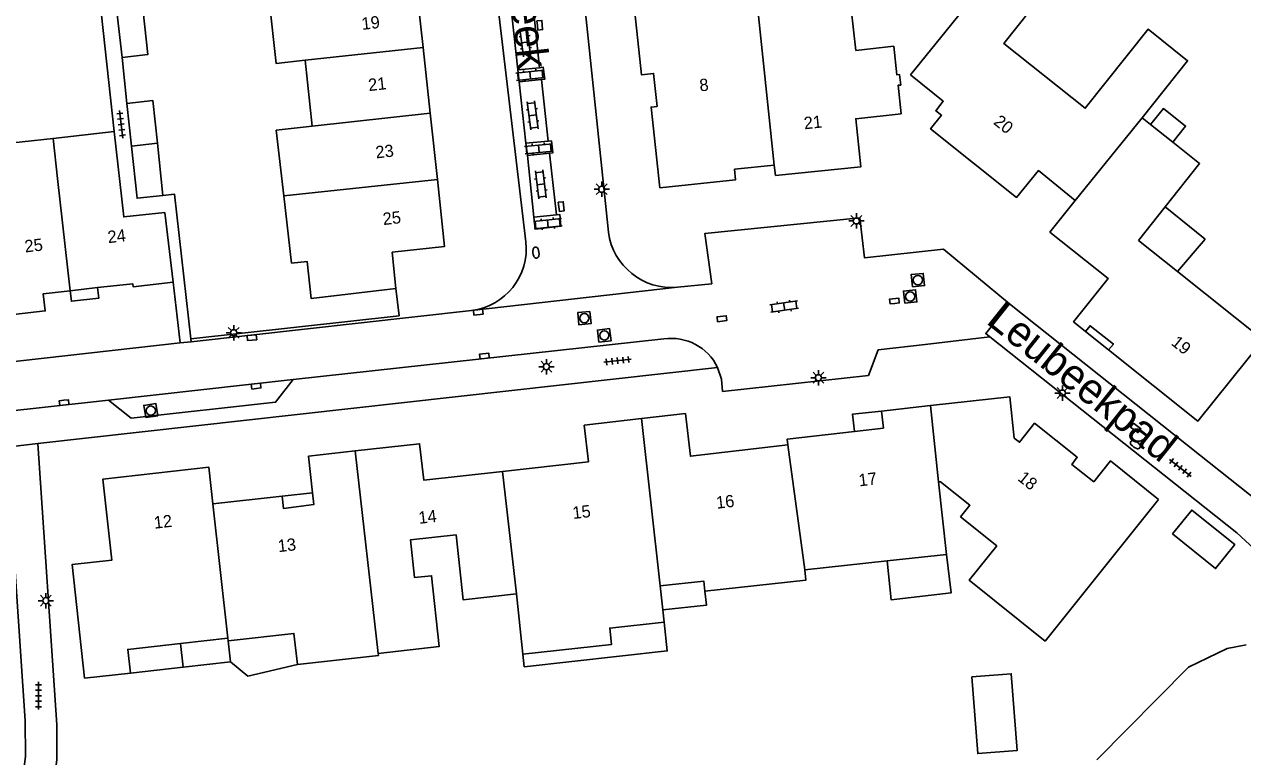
# Model space of a CAD drawing. Extents: x 131000 to 133013, y 393000 to 396501.
# Drawn here: x 131077.2 to 131176.6, y 395000.3 to 395059.9 of the extents above; entities that cross this region are included whole.
import ezdxf

# ---------------------------------------------------------------- set-up
doc = ezdxf.new("R2010")
doc.units = 0
for name, color, linetype in [('gg-afsc-erfafscheiding', 7, 'Continuous'), ('gg-anno-huisnummerreeks BGT', 7, 'Continuous'), ('gg-anno-openbare ruimte label', 7, 'Continuous'), ('gg-bbg-gedigitaliseerde bebouwing', 7, 'Continuous'), ('gg-bbg-gedigitaliseerde bebouwing onder overbouw', 7, 'Continuous'), ('gg-bbg-gedigitaliseerde bijgebouw', 7, 'Continuous'), ('gg-bbg-gedigitaliseerde overbouw', 7, 'Continuous'), ('gg-bbg-hoofdgebouw', 7, 'Continuous'), ('gg-bbg-luifel en loopbrug', 7, 'Continuous'), ('gg-bbg-tussenscheiding', 7, 'Continuous'), ('gg-knt-verharding', 7, 'Continuous'), ('gg-knt-verharding nz', 7, 'Continuous'), ('gg-kntw-beschoeiing', 7, 'Continuous'), ('gt-grn-weggrens', 7, 'Continuous'), ('gt-symb-brandkraan', 7, 'Continuous'), ('gt-symb-klinker verharding', 7, 'Continuous'), ('gt-symb-kolk', 7, 'Continuous'), ('gt-symb-kolk center center', 7, 'Continuous'), ('gt-symb-lichtmast', 7, 'Continuous'), ('gt-symb-rioolschacht', 7, 'Continuous'), ('gt-symb-tegel verharding', 7, 'Continuous')]:
    doc.layers.add(name, color=color, linetype=linetype)

# ---------------------------------------------------------------- blocks, each defined once
blk = doc.blocks.new('gt0-LMAST')
at = {"layer": 'gt-symb-lichtmast'}
for p, q in [((-0.182, 0.173), (-0.447, 0.438)), ((-0.005, 0.246), (-0.005, 0.621)), ((0.172, 0.173), (0.437, 0.438)), ((-0.255, -0.004), (-0.63, -0.004)), ((-0.182, -0.181), (-0.447, -0.446)), ((-0.005, -0.254), (-0.005, -0.629)), ((0.437, -0.446), (0.172, -0.181)), ((0.245, -0.004), (0.62, -0.004))]:
    blk.add_line(p, q, dxfattribs=at)
blk.add_circle((-0.005, -0.004), 0.25, dxfattribs=at)
blk = doc.blocks.new('gt0-KOLK')
at = {"layer": 'gt-symb-kolk'}
blk.add_lwpolyline([(0, 0), (0.375, 0), (0.375, 0.4), (-0.375, 0.4), (-0.375, 0), (0, 0)], dxfattribs=at)
blk = doc.blocks.new('gt0-TEG1')
at = {"layer": 'gt-symb-tegel verharding'}
for p, q in [((-1.125, 0), (1.125, 0)), ((-0.9, -0.25), (-0.9, 0.25)), ((-0.45, -0.25), (-0.45, 0.25)), ((0, -0.25), (0, 0.25)), ((0.45, -0.25), (0.45, 0.25)), ((0.9, -0.25), (0.9, 0.25))]:
    blk.add_line(p, q, dxfattribs=at)
blk = doc.blocks.new('gt0-KL1')
at = {"layer": 'gt-symb-klinker verharding'}
for p, q in [((-1.15, 0.3), (1.15, 0.3)), ((-1, -0.3), (-1, 0.3)), ((-0.5, 0.3), (-0.5, 0.45)), ((0, -0.3), (0, 0.3)), ((0.5, 0.3), (0.5, 0.45)), ((1, -0.3), (1, 0.3)), ((-1.15, -0.3), (1.15, -0.3)), ((-0.5, -0.45), (-0.5, -0.3)), ((0.5, -0.45), (0.5, -0.3))]:
    blk.add_line(p, q, dxfattribs=at)
blk = doc.blocks.new('gt0-BR')
at = {"layer": 'gt-symb-brandkraan'}
for centre, radius, start, end in [((-0.244, 0), 0.206, 107.56694, 252.43307), ((0.599, -2.664), 3, 106.89205, 107.56694), ((0, -0.691), 0.938, 73.10799, 106.89205), ((-0.599, -2.664), 3, 72.43309, 73.10799), ((0.244, 0), 0.206, 287.56695, 72.43309), ((0.599, 2.664), 3, 252.43307, 253.10797), ((0, 0.691), 0.938, 253.10797, 286.89206), ((-0.599, 2.664), 3, 286.89206, 287.56695)]:
    blk.add_arc(centre, radius, start, end, dxfattribs=at)
blk = doc.blocks.new('gt0-KOLKCC')
at = {"layer": 'gt-symb-kolk center center'}
blk.add_lwpolyline([(-0.375, 0.2), (0.375, 0.2), (0.375, -0.2), (-0.375, -0.2)], close=True, dxfattribs=at)
blk = doc.blocks.new('gt0-RS')
at = {"layer": 'gt-symb-rioolschacht'}
blk.add_lwpolyline([(-0.5, -0.5), (0.5, -0.5), (0.5, 0.5), (-0.5, 0.5)], close=True, dxfattribs=at)
blk.add_circle((0, 0), 0.375, dxfattribs=at)

msp = doc.modelspace()

# ---------------------------------------------------------------- linework, layer by layer
at = {"layer": 'gg-afsc-erfafscheiding'}
for p, q in [((131084.555, 395051.197), (131083.32, 395062.478)), ((131085.19, 395057.25), (131085.59, 395053.48)), ((131090.803, 395034.3), (131090.829, 395034.072)), ((131179.695, 395019.59), (131173.073, 395024.85))]:
    msp.add_line(p, q, dxfattribs=at)
for points in [[(131090.803, 395034.3), (131089.475, 395046.091), (131088.522, 395045.989)], [(131090.803, 395034.3), (131107.791, 395036.195), (131107.533, 395038.399)]]:
    msp.add_lwpolyline(points, dxfattribs=at)
at = {"layer": 'gg-bbg-gedigitaliseerde bebouwing'}
for p, q in [((131148.137, 395058.154), (131145.036, 395057.812)), ((131100.12, 395057.011), (131100.703, 395051.647)), ((131169.088, 395051.77), (131168.402, 395052.317)), ((131170.887, 395050.336), (131169.088, 395051.77)), ((131084.555, 395051.197), (131079.558, 395050.644)), ((131099.006, 395040.47), (131098.377, 395045.974)), ((131089.348, 395038.919), (131088.674, 395044.6)), ((131168.093, 395042.333), (131170.274, 395045.068)), ((131171.289, 395039.784), (131168.093, 395042.333)), ((131152.449, 395016.735), (131151.79, 395022.64)), ((131147.584, 395016.208), (131152.449, 395016.735)), ((131140.879, 395015.481), (131147.584, 395016.208)), ((131117.35, 395013.51), (131117.881, 395008.589)), ((131129.083, 395014.167), (131129.297, 395012.204)), ((131129.297, 395012.204), (131129.404, 395011.222)), ((131085.875, 395007.064), (131082.133, 395006.65))]:
    msp.add_line(p, q, dxfattribs=at)
for points in [[(131149.504, 395055.814), (131157.063, 395065.177), (131160.39, 395062.529), (131157.099, 395058.392), (131163.749, 395053.101), (131168.875, 395059.544), (131172.106, 395056.973), (131168.402, 395052.317)], [(131097.487, 395061.963), (131097.193, 395061.926), (131097.755, 395056.754), (131100.12, 395057.011)], [(131148.137, 395058.154), (131148.394, 395055.818), (131148.613, 395055.842), (131148.706, 395054.998)], [(131148.706, 395054.998), (131148.487, 395054.974), (131148.744, 395052.649)], [(131098.377, 395045.974), (131097.767, 395051.309), (131100.703, 395051.647)], [(131079.558, 395050.644), (131074.498, 395050.085), (131074.86, 395046.807)], [(131084.555, 395051.197), (131085.324, 395044.239), (131088.674, 395044.6)], [(131170.274, 395045.068), (131173.08, 395048.587), (131170.887, 395050.336)], [(131151.79, 395022.64), (131151.94, 395022.66), (131154.34, 395020.74), (131153.59, 395019.79)], [(131169.727, 395021.206), (131160.471, 395009.673), (131154.295, 395014.63), (131156.537, 395017.424), (131153.59, 395019.79)], [(131106.08, 395008.65), (131111.06, 395009.23), (131110.44, 395014.99), (131109.05, 395014.84), (131108.72, 395017.93), (131112.43, 395018.33), (131113.01, 395013.04), (131117.35, 395013.51)], [(131140.879, 395015.481), (131140.97, 395014.639), (131132.722, 395013.745)], [(131132.722, 395013.745), (131132.631, 395014.562), (131129.083, 395014.167)], [(131117.881, 395008.589), (131125.123, 395009.396), (131124.974, 395010.729), (131129.404, 395011.222)], [(131093.841, 395009.694), (131099.208, 395010.292), (131099.49, 395007.76)], [(131089.946, 395009.467), (131085.66, 395008.993), (131085.875, 395007.064)], [(131099.49, 395007.76), (131106.099, 395008.5), (131106.08, 395008.65)]]:
    msp.add_lwpolyline(points, dxfattribs=at)
at = {"layer": 'gg-bbg-gedigitaliseerde bebouwing onder overbouw'}
for q in [(131089.946, 395009.467), (131093.841, 395009.694)]:
    msp.add_line((131093.818, 395009.895), q, dxfattribs=at)
at = {"layer": 'gg-bbg-gedigitaliseerde bijgebouw'}
for p, q in [((131085.19, 395057.25), (131084.799, 395060.75)), ((131085.59, 395053.48), (131085.959, 395049.999)), ((131088.522, 395045.989), (131088.069, 395050.257))]:
    msp.add_line(p, q, dxfattribs=at)
for points in [[(131086.921, 395060.98), (131087.3, 395057.49), (131085.19, 395057.25)], [(131088.069, 395050.257), (131087.7, 395053.74), (131085.59, 395053.48)], [(131085.959, 395049.999), (131086.409, 395045.764), (131088.522, 395045.989)], [(131170.878, 395018.401), (131172.443, 395020.352), (131175.952, 395017.535), (131174.387, 395015.585), (131170.878, 395018.401)]]:
    msp.add_lwpolyline(points, dxfattribs=at)
at = {"layer": 'gg-bbg-gedigitaliseerde overbouw'}
msp.add_line((131090.161, 395007.541), (131094.033, 395007.966), dxfattribs=at)
at = {"layer": 'gg-bbg-hoofdgebouw'}
for p, q in [((131145.036, 395057.812), (131144.663, 395061.191)), ((131110.321, 395052.705), (131109.739, 395058.066)), ((131110.907, 395047.305), (131110.321, 395052.705)), ((131083.197, 395038.482), (131080.967, 395038.233)), ((131147.139, 395028.424), (131151.124, 395028.868)), ((131092.596, 395020.854), (131098.254, 395021.477))]:
    msp.add_line(p, q, dxfattribs=at)
for points in [[(131109.739, 395058.066), (131109.135, 395063.632), (131107.14, 395063.421)], [(131126.849, 395062.46), (131127.556, 395055.835), (131128.551, 395055.94), (131128.833, 395053.253), (131128.336, 395053.201), (131129.061, 395046.627), (131135.223, 395047.263), (131135.149, 395048.129), (131138.393, 395048.476)], [(131162.936, 395045.577), (131159.927, 395048.028), (131158.158, 395045.839), (131151.135, 395051.427), (131152.024, 395052.537), (131151.563, 395052.906), (131152.177, 395053.672), (131149.504, 395055.814)], [(131138.393, 395048.476), (131138.5, 395047.627), (131145.452, 395048.332), (131145.039, 395052.244), (131148.744, 395052.649)], [(131107.533, 395038.399), (131107.228, 395041.364), (131111.5, 395041.84), (131110.907, 395047.305)], [(131163.775, 395034.915), (131162.805, 395035.702), (131165.616, 395039.227), (131160.865, 395043.005), (131162.936, 395045.577)], [(131107.533, 395038.399), (131100.613, 395037.607), (131100.288, 395040.611), (131099.006, 395040.47)], [(131171.289, 395039.784), (131178.268, 395034.221), (131172.945, 395027.596), (131165.659, 395033.414)], [(131089.348, 395038.919), (131086.089, 395038.552), (131086.058, 395038.802), (131083.197, 395038.482)], [(131080.967, 395038.233), (131078.768, 395037.987), (131078.924, 395036.587), (131076.34, 395036.298), (131076.348, 395036.222), (131076.076, 395036.192)], [(131165.659, 395033.414), (131166.045, 395033.879), (131164.151, 395035.377), (131163.775, 395034.915)], [(131151.124, 395028.868), (131157.594, 395029.589), (131157.965, 395026.213), (131158.394, 395025.879), (131159.621, 395027.431), (131163.098, 395024.65), (131162.65, 395024.064), (131164.448, 395022.656), (131165.811, 395024.349), (131169.727, 395021.206)], [(131144.924, 395026.76), (131147.292, 395027.036), (131147.139, 395028.424)], [(131116.217, 395023.505), (131123.228, 395024.288), (131122.886, 395027.268), (131127.565, 395027.802)], [(131127.565, 395027.802), (131131.145, 395028.211), (131131.546, 395024.731), (131139.481, 395025.654)], [(131139.481, 395025.654), (131139.432, 395026.121), (131144.924, 395026.76)], [(131104.217, 395025.168), (131109.464, 395025.758), (131109.798, 395022.788), (131116.217, 395023.505)], [(131100.724, 395021.752), (131100.405, 395024.739), (131104.217, 395025.168)], [(131082.133, 395006.65), (131081.117, 395015.904), (131084.356, 395016.259), (131083.629, 395022.877), (131092.255, 395023.853), (131092.596, 395020.854)], [(131098.254, 395021.477), (131098.358, 395020.481), (131100.826, 395020.792), (131100.724, 395021.752)]]:
    msp.add_lwpolyline(points, dxfattribs=at)
at = {"layer": 'gg-bbg-luifel en loopbrug'}
for p, q in [((131170.274, 395045.068), (131173.548, 395042.441)), ((131173.548, 395042.441), (131171.289, 395039.784)), ((131165.659, 395033.414), (131163.775, 395034.915)), ((131098.254, 395021.477), (131100.724, 395021.752)), ((131094.033, 395007.966), (131093.841, 395009.694)), ((131089.946, 395009.467), (131090.161, 395007.541)), ((131090.161, 395007.541), (131085.875, 395007.064))]:
    msp.add_line(p, q, dxfattribs=at)
for points in [[(131169.088, 395051.77), (131170.132, 395053.079), (131171.931, 395051.645), (131170.887, 395050.336)], [(131080.967, 395038.233), (131081.064, 395037.37), (131083.293, 395037.621), (131083.197, 395038.482)], [(131147.139, 395028.424), (131144.768, 395028.16), (131144.924, 395026.76)], [(131147.584, 395016.208), (131147.93, 395013.02), (131152.816, 395013.591), (131152.449, 395016.735)], [(131132.722, 395013.745), (131132.851, 395012.589), (131129.297, 395012.204)], [(131117.881, 395008.589), (131117.99, 395007.58), (131129.66, 395008.87), (131129.404, 395011.222)], [(131099.49, 395007.76), (131095.436, 395006.819), (131094.033, 395007.966)], [(131154.509, 395006.764), (131157.717, 395007.006), (131158.191, 395000.744), (131154.982, 395000.501), (131154.509, 395006.764)]]:
    msp.add_lwpolyline(points, dxfattribs=at)
at = {"layer": 'gg-bbg-tussenscheiding'}
for p, q in [((131138.393, 395048.476), (131136.804, 395063.475)), ((131109.739, 395058.066), (131100.12, 395057.011)), ((131110.321, 395052.705), (131100.703, 395051.647)), ((131168.402, 395052.317), (131162.936, 395045.577)), ((131088.069, 395050.257), (131085.959, 395049.999)), ((131098.377, 395045.974), (131110.907, 395047.305)), ((131151.124, 395028.868), (131151.79, 395022.64)), ((131127.565, 395027.802), (131129.083, 395014.167)), ((131140.879, 395015.481), (131139.481, 395025.654)), ((131104.217, 395025.168), (131106.08, 395008.65)), ((131116.217, 395023.505), (131117.35, 395013.51)), ((131092.596, 395020.854), (131093.818, 395009.895))]:
    msp.add_line(p, q, dxfattribs=at)
msp.add_lwpolyline([(131080.967, 395038.233), (131079.92, 395047.366), (131079.558, 395050.644)], dxfattribs=at)
at = {"layer": 'gg-knt-verharding'}
for p, q in [((131114.373, 395073.8), (131118.125, 395042.219)), ((131122.662, 395064.043), (131124.856, 395043.003)), ((131117.476, 395056.229), (131119.24, 395056.411)), ((131117.583, 395055.253), (131117.476, 395056.229)), ((131119.39, 395055.437), (131117.583, 395055.253)), ((131118.122, 395050.251), (131119.939, 395050.412)), ((131118.253, 395049.24), (131118.122, 395050.251)), ((131120.065, 395049.448), (131118.253, 395049.24)), ((131120.614, 395044.422), (131118.783, 395044.23)), ((131089.348, 395038.919), (131089.935, 395033.973)), ((131130.494, 395038.506), (131113.687, 395036.621)), ((131113.687, 395036.621), (131090.829, 395034.072)), ((131173.073, 395024.85), (131157.574, 395037.172)), ((131155.962, 395034.463), (131150.692, 395033.852)), ((131089.935, 395033.973), (131052.904, 395029.843)), ((131090.829, 395034.072), (131089.935, 395033.973)), ((131099.16, 395031.001), (131129.381, 395034.295)), ((131133.76, 395031.981), (131078.322, 395025.784)), ((131084.087, 395029.312), (131068.918, 395027.612))]:
    msp.add_line(p, q, dxfattribs=at)
for points in [[(131119.24, 395056.411), (131119.551, 395056.443), (131119.671, 395055.466), (131119.39, 395055.437)], [(131119.939, 395050.412), (131120.214, 395050.436), (131120.331, 395049.479), (131120.065, 395049.448)], [(131118.783, 395044.23), (131118.896, 395043.254), (131120.977, 395043.49), (131120.889, 395044.451), (131120.614, 395044.422)], [(131130.494, 395038.506), (131133.288, 395038.797), (131132.713, 395042.893), (131145.375, 395044.178), (131145.747, 395040.915), (131152.183, 395041.613), (131157.574, 395037.172)], [(131157.574, 395037.172), (131155.639, 395034.733), (131155.962, 395034.463)], [(131178.568, 395016.243), (131176.121, 395018.487), (131155.962, 395034.463)], [(131133.76, 395031.981), (131134.087, 395031.028), (131134.176, 395030.024), (131146.064, 395031.319), (131146.868, 395033.408), (131150.692, 395033.852)], [(131099.16, 395031.001), (131097.709, 395029.144), (131085.924, 395027.839), (131084.087, 395029.312)], [(131074.984, 394986.167), (131075.24, 394987.881), (131076.97, 394997.423), (131077.307, 395000.28), (131077.291, 395003.156), (131075.79, 395025.482)], [(131078.322, 395025.784), (131079.86, 395002.846), (131079.857, 395000), (131079.536, 394997.394), (131079.222, 394995.718)]]:
    msp.add_lwpolyline(points, dxfattribs=at)
for centre, radius, start, end in [((131130.033, 395043.711), 5.226, 187.79098, 275.05566), ((131113.098, 395041.646), 5.059, 276.68079, 6.50563), ((131130.002, 395030.169), 4.172, 25.73996, 98.5533)]:
    msp.add_arc(centre, radius, start, end, dxfattribs=at)
at = {"layer": 'gg-knt-verharding nz'}
for p, q in [((131117.583, 395055.253), (131118.122, 395050.251)), ((131119.939, 395050.412), (131119.39, 395055.437)), ((131118.253, 395049.24), (131118.783, 395044.23)), ((131120.614, 395044.422), (131120.065, 395049.448)), ((131099.16, 395031.001), (131084.087, 395029.312))]:
    msp.add_line(p, q, dxfattribs=at)
msp.add_lwpolyline([(131119.24, 395056.411), (131118.78, 395060.867), (131116.972, 395060.708), (131117.476, 395056.229)], dxfattribs=at)
at = {"layer": 'gg-kntw-beschoeiing'}
msp.add_lwpolyline([(131176.885, 395009.363), (131175.324, 395009.072), (131172.164, 395007.53), (131164.695, 395000)], dxfattribs=at)
at = {"layer": 'gt-grn-weggrens'}
msp.add_line((131078.322, 395025.784), (131075.79, 395025.482), dxfattribs=at)

# ---------------------------------------------------------------- block references
at = {"layer": 'gt-symb-brandkraan'}
for p, rotation in [((131118.948, 395041.339), 96.4856603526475), ((131167.845, 395025.689), -34.53212456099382)]:
    msp.add_blockref('gt0-BR', p, dxfattribs=dict(at, rotation=rotation))
at = {"layer": 'gt-symb-klinker verharding'}
for p, rotation in [((131118.079, 395058.485), -82.99574075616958), ((131118.479, 395055.787), 5.5680240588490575), ((131118.679, 395052.522), -82.99574075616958), ((131119.178, 395049.79), 5.5680240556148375), ((131119.345, 395046.892), -82.99574075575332), ((131119.911, 395043.694), 5.568024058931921), ((131139.196, 395036.939), 8.162509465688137)]:
    msp.add_blockref('gt0-KL1', p, dxfattribs=dict(at, rotation=rotation))
at = {"layer": 'gt-symb-kolk'}
for p, rotation in [((131119.063, 395059.855), -85.5265935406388), ((131120.818, 395045.066), -83.16632765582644), ((131148.215, 395037.192), 6.371822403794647), ((131114.215, 395036.679), -173.68511557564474), ((131134.141, 395035.747), 6.371822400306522), ((131095.767, 395034.598), -175.52659354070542), ((131114.765, 395032.705), 6.3148844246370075), ((131096.15, 395030.259), 6.371822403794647), ((131080.442, 395029.306), -173.7990290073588)]:
    msp.add_blockref('gt0-KOLK', p, dxfattribs=dict(at, rotation=rotation))
at = {"layer": 'gt-symb-kolk center center', "rotation": -36.66359247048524}
msp.add_blockref('gt0-KOLKCC', (131167.874, 395027.047), dxfattribs=at)
at = {"layer": 'gt-symb-lichtmast'}
for p in [(131124.321, 395046.507), (131145.09, 395043.923), (131094.302, 395034.805), (131119.81, 395032.04), (131142, 395031.139), (131161.9, 395029.89), (131078.978, 395012.965)]:
    msp.add_blockref('gt0-LMAST', p, dxfattribs=at)
at = {"layer": 'gt-symb-rioolschacht'}
for p, rotation in [((131150.102, 395039.095), 6.200970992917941), ((131149.473, 395037.758), 6.20097099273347), ((131122.902, 395035.993), -174.20389934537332), ((131124.522, 395034.585), 6.890548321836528), ((131087.533, 395028.457), 8.916036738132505)]:
    msp.add_blockref('gt0-RS', p, dxfattribs=dict(at, rotation=rotation))
at = {"layer": 'gt-symb-tegel verharding'}
for p, rotation in [((131085.115, 395051.791), 96.7767828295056), ((131125.605, 395032.524), -173.39396584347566), ((131171.513, 395023.79), -37.97050166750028), ((131078.38, 395005.215), -90.17188682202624)]:
    msp.add_blockref('gt0-TEG1', p, dxfattribs=dict(at, rotation=rotation))

# ---------------------------------------------------------------- texts
at = {"layer": 'gg-anno-huisnummerreeks BGT'}
for s, rotation, p in [('19', 6.2, (131104.78, 395059.49)), ('21', 6.2, (131105.322, 395054.497)), ('8', 6, (131132.336, 395054.475)), ('21', 5.8, (131140.849, 395051.383)), ('20', 321.5, (131156.204, 395051.867)), ('23', 6.2, (131105.917, 395049.011)), ('25', 6.2, (131106.507, 395043.578)), ('25', 6.4, (131077.294, 395041.343)), ('24', 6.4, (131084.064, 395042.1)), ('19', 321.4, (131170.694, 395033.872)), ('17', 6.7, (131145.327, 395022.275)), ('18', 321.3, (131158.174, 395022.828)), ('16', 6.7, (131133.701, 395020.45)), ('15', 6.4, (131121.983, 395019.62)), ('12', 6.4, (131087.842, 395018.825)), ('14', 6.4, (131109.421, 395019.221)), ('13', 6.3, (131097.947, 395016.916))]:
    msp.add_text(s, height=1, rotation=rotation, dxfattribs=at).set_placement(p)
at = {"layer": 'gg-anno-openbare ruimte label'}
for s, rotation, p in [('Zieversbeek', 276.1, (131115.588, 395074.348)), ('Leubeekpad', 321.3, (131155.578, 395035.632))]:
    msp.add_text(s, height=2.5, rotation=rotation, dxfattribs=at).set_placement(p)

doc.saveas('drawing.dxf')
